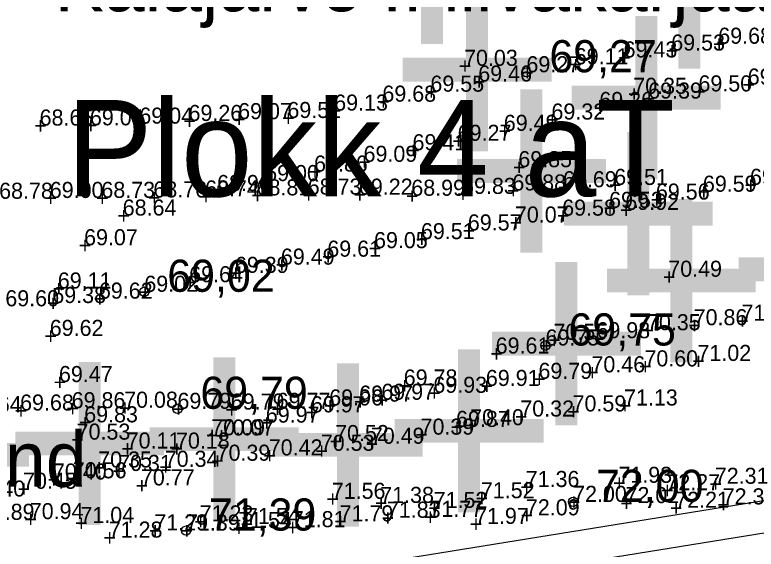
# Model space of a CAD drawing. Extents: x 605258 to 607277, y 6590261 to 6591368.
# Drawn here: x 605385.68 to 605418.02, y 6590830.68 to 6590853.96 of the extents above; entities that cross this region are included whole.
import ezdxf

# ---------------------------------------------------------------- set-up
doc = ezdxf.new("R2010")
doc.units = 0
for name, color, linetype in [('illumineerimisjooned', 7, 'Continuous'), ('KORGUS-EH2000', 7, 'Continuous'), ('MOOTKORG-EH2000', 7, 'Continuous'), ('MOOTMPUNKT', 7, 'Continuous'), ('PIIRASULA', 7, 'Continuous'), ('Plokid', 7, 'Continuous')]:
    doc.layers.add(name, color=color, linetype=linetype)

msp = doc.modelspace()

# ---------------------------------------------------------------- linework, layer by layer
at = {"layer": 'illumineerimisjooned'}
msp.add_lwpolyline([(605339.684, 6590818.676), (605330.399, 6590880.714), (605487.5, 6590861.975), (605501.442, 6590859.529), (605497.305, 6590844.112)], close=True, dxfattribs=at)
at = {"layer": 'KORGUS-EH2000'}
for centre in [(605408, 6590851.459), (605391.333, 6590841.893), (605408.833, 6590839.552), (605392.779, 6590836.792), (605410.037, 6590832.738), (605393.15, 6590831.488)]:
    msp.add_circle(centre, 0.2, dxfattribs=at)
at = {"layer": 'MOOTMPUNKT'}
for p, q in [((605416.368, 6590852.702), (605416.368, 6590852.702)), ((605414.317, 6590852.404), (605414.317, 6590852.404)), ((605412.238, 6590852.105), (605412.238, 6590852.105)), ((605410.108, 6590851.806), (605410.108, 6590851.806)), ((605408, 6590851.459), (605408, 6590851.459)), ((605405.899, 6590851.054), (605405.899, 6590851.054)), ((605417.655, 6590850.921), (605417.655, 6590850.921)), ((605403.812, 6590850.612), (605403.812, 6590850.612)), ((605415.504, 6590850.624), (605415.504, 6590850.624)), ((605401.718, 6590850.177), (605401.718, 6590850.177)), ((605413.313, 6590850.312), (605413.313, 6590850.312)), ((605411.181, 6590849.901), (605411.181, 6590849.901)), ((605399.615, 6590849.789), (605399.615, 6590849.789)), ((605388.959, 6590849.146), (605388.959, 6590849.146)), ((605391.116, 6590849.22), (605391.116, 6590849.22)), ((605393.261, 6590849.336), (605393.261, 6590849.336)), ((605395.426, 6590849.417), (605395.426, 6590849.417)), ((605397.573, 6590849.466), (605397.573, 6590849.466)), ((605409.092, 6590849.398), (605409.092, 6590849.398)), ((605386.765, 6590849.136), (605386.765, 6590849.136)), ((605407.013, 6590848.906), (605407.013, 6590848.906)), ((605405.001, 6590848.472), (605405.001, 6590848.472)), ((605403.032, 6590848.06), (605403.032, 6590848.06)), ((605400.895, 6590847.556), (605400.895, 6590847.556)), ((605398.737, 6590847.132), (605398.737, 6590847.132)), ((605396.605, 6590846.717), (605396.605, 6590846.717)), ((605394.508, 6590846.283), (605394.508, 6590846.283)), ((605407.386, 6590846.306), (605407.386, 6590846.306)), ((605409.595, 6590846.449), (605409.595, 6590846.449)), ((605411.828, 6590846.548), (605411.828, 6590846.548)), ((605415.697, 6590846.253), (605415.697, 6590846.253)), ((605417.751, 6590846.555), (605417.751, 6590846.555)), ((605387.21, 6590845.981), (605387.21, 6590845.981)), ((605389.459, 6590845.985), (605389.459, 6590845.985)), ((605391.727, 6590846.004), (605391.727, 6590846.004)), ((605393.985, 6590846.048), (605393.985, 6590846.048)), ((605396.229, 6590846.095), (605396.229, 6590846.095)), ((605398.462, 6590846.128), (605398.462, 6590846.128)), ((605400.693, 6590846.125), (605400.693, 6590846.125)), ((605402.978, 6590846.077), (605402.978, 6590846.077)), ((605405.195, 6590846.157), (605405.195, 6590846.157)), ((605413.647, 6590845.91), (605413.647, 6590845.91)), ((605411.606, 6590845.549), (605411.606, 6590845.549)), ((605390.39, 6590845.215), (605390.39, 6590845.215)), ((605409.56, 6590845.21), (605409.56, 6590845.21)), ((605407.497, 6590844.911), (605407.497, 6590844.911)), ((605405.445, 6590844.566), (605405.445, 6590844.566)), ((605403.398, 6590844.187), (605403.398, 6590844.187)), ((605388.706, 6590843.92), (605388.706, 6590843.92)), ((605401.353, 6590843.795), (605401.353, 6590843.795)), ((605399.316, 6590843.422), (605399.316, 6590843.422)), ((605397.29, 6590843.075), (605397.29, 6590843.075)), ((605395.284, 6590842.716), (605395.284, 6590842.716)), ((605387.56, 6590842.036), (605387.56, 6590842.036)), ((605393.29, 6590842.309), (605393.29, 6590842.309)), ((605391.333, 6590841.893), (605391.333, 6590841.893)), ((605387.319, 6590841.402), (605387.319, 6590841.402)), ((605389.351, 6590841.594), (605389.351, 6590841.594)), ((605415.294, 6590840.435), (605415.294, 6590840.435)), ((605417.381, 6590840.63), (605417.381, 6590840.63)), ((605413.259, 6590840.218), (605413.259, 6590840.218)), ((605387.208, 6590839.97), (605387.208, 6590839.97)), ((605411.054, 6590839.869), (605411.054, 6590839.869)), ((605408.833, 6590839.552), (605408.833, 6590839.552)), ((605406.658, 6590839.201), (605406.658, 6590839.201)), ((605415.461, 6590838.879), (605415.461, 6590838.879)), ((605413.146, 6590838.642), (605413.146, 6590838.642)), ((605410.836, 6590838.383), (605410.836, 6590838.383)), ((605387.609, 6590837.959), (605387.609, 6590837.959)), ((605408.525, 6590838.098), (605408.525, 6590838.098)), ((605402.648, 6590837.809), (605402.648, 6590837.809)), ((605406.23, 6590837.789), (605406.23, 6590837.789)), ((605401.671, 6590837.187), (605401.671, 6590837.187)), ((605403.941, 6590837.49), (605403.941, 6590837.49)), ((605399.4, 6590836.94), (605399.4, 6590836.94)), ((605400.707, 6590837.105), (605400.707, 6590837.105)), ((605385.915, 6590836.719), (605385.915, 6590836.719)), ((605388.165, 6590836.819), (605388.165, 6590836.819)), ((605390.452, 6590836.84), (605390.452, 6590836.84)), ((605392.779, 6590836.792), (605392.779, 6590836.792)), ((605395.103, 6590836.76), (605395.103, 6590836.76)), ((605397.104, 6590836.791), (605397.104, 6590836.791)), ((605398.601, 6590836.639), (605398.601, 6590836.639)), ((605410.012, 6590836.678), (605410.012, 6590836.678)), ((605407.733, 6590836.457), (605407.733, 6590836.457)), ((605388.711, 6590836.204), (605388.711, 6590836.204)), ((605396.632, 6590836.191), (605396.632, 6590836.191)), ((605405.547, 6590836.078), (605405.547, 6590836.078)), ((605394.658, 6590835.63), (605394.658, 6590835.63)), ((605403.381, 6590835.667), (605403.381, 6590835.667)), ((605401.214, 6590835.271), (605401.214, 6590835.271)), ((605390.563, 6590835.062), (605390.563, 6590835.062)), ((605392.715, 6590835.059), (605392.715, 6590835.059)), ((605399.028, 6590834.964), (605399.028, 6590834.964)), ((605396.761, 6590834.763), (605396.761, 6590834.763)), ((605394.485, 6590834.531), (605394.485, 6590834.531)), ((605389.321, 6590834.236), (605389.321, 6590834.236)), ((605390.189, 6590834.084), (605390.189, 6590834.084)), ((605392.224, 6590834.265), (605392.224, 6590834.265)), ((605387.346, 6590833.711), (605387.346, 6590833.711)), ((605388.213, 6590833.765), (605388.213, 6590833.765)), ((605386.042, 6590833.309), (605386.042, 6590833.309)), ((605391.183, 6590833.455), (605391.183, 6590833.455)), ((605407.969, 6590833.386), (605407.969, 6590833.386)), ((605412.012, 6590833.568), (605412.012, 6590833.568)), ((605416.215, 6590833.525), (605416.215, 6590833.525)), ((605414.104, 6590833.245), (605414.104, 6590833.245)), ((605399.509, 6590832.87), (605399.509, 6590832.87)), ((605401.623, 6590832.692), (605401.623, 6590832.692)), ((605406.014, 6590832.896), (605406.014, 6590832.896)), ((605410.037, 6590832.738), (605410.037, 6590832.738)), ((605412.321, 6590832.684), (605412.321, 6590832.684)), ((605403.954, 6590832.474), (605403.954, 6590832.474)), ((605414.49, 6590832.48), (605414.49, 6590832.48)), ((605416.56, 6590832.628), (605416.56, 6590832.628)), ((605401.912, 6590832.046), (605401.912, 6590832.046)), ((605403.767, 6590832.085), (605403.767, 6590832.085)), ((605407.977, 6590832.151), (605407.977, 6590832.151)), ((605386.336, 6590831.986), (605386.336, 6590831.986)), ((605388.546, 6590831.818), (605388.546, 6590831.818)), ((605393.748, 6590831.886), (605393.748, 6590831.886)), ((605395.766, 6590831.772), (605395.766, 6590831.772)), ((605399.852, 6590831.888), (605399.852, 6590831.888)), ((605405.758, 6590831.777), (605405.758, 6590831.777)), ((605391.769, 6590831.495), (605391.769, 6590831.495)), ((605393.15, 6590831.488), (605393.15, 6590831.488)), ((605395.422, 6590831.594), (605395.422, 6590831.594)), ((605397.765, 6590831.635), (605397.765, 6590831.635)), ((605389.782, 6590831.181), (605389.782, 6590831.181))]:
    msp.add_line(p, q, dxfattribs=at)
at = {"layer": 'Plokid'}
msp.add_lwpolyline([(605340.859, 6590820.284), (605332.055, 6590879.107), (605487.294, 6590860.609), (605499.695, 6590858.419), (605496.187, 6590845.35)], close=True, dxfattribs=at)

# ---------------------------------------------------------------- texts
at = {"layer": 'illumineerimisjooned'}
msp.add_text('Kalajärve II liivakarjäär', height=2.4, dxfattribs=at).set_placement((605387.427, 6590854.116))
at = {"layer": 'KORGUS-EH2000'}
for s, p in [('69,27', (605409, 6590851.459)), ('69,02', (605392.333, 6590841.893)), ('69,75', (605409.833, 6590839.552)), ('69,79', (605393.779, 6590836.792)), ('72,00', (605411.037, 6590832.738)), ('71,39', (605394.15, 6590831.488))]:
    msp.add_text(s, height=1.4, dxfattribs=at).set_placement(p)
at = {"layer": 'MOOTKORG-EH2000'}
for s, p in [('69.68', (605416.368, 6590852.702)), ('69.53', (605414.317, 6590852.404)), ('69.43', (605412.238, 6590852.105)), ('70.03', (605405.28, 6590851.739)), ('69.11', (605410.108, 6590851.806)), ('69.27', (605408, 6590851.459)), ('69.46', (605405.899, 6590851.054)), ('69.55', (605417.655, 6590850.921)), ('69.55', (605403.812, 6590850.612)), ('70.35', (605412.659, 6590850.519)), ('69.50', (605415.504, 6590850.624)), ('69.68', (605401.718, 6590850.177)), ('69.39', (605413.313, 6590850.312)), ('69.13', (605399.615, 6590849.789)), ('69.26', (605411.181, 6590849.901)), ('69.07', (605395.426, 6590849.417)), ('69.51', (605397.573, 6590849.466)), ('68.65', (605386.765, 6590849.136)), ('69.04', (605388.959, 6590849.146)), ('69.04', (605391.116, 6590849.22)), ('69.26', (605393.261, 6590849.336)), ('69.32', (605409.092, 6590849.398)), ('69.49', (605407.013, 6590848.906)), ('69.27', (605405.001, 6590848.472)), ('69.41', (605403.032, 6590848.06)), ('69.09', (605400.895, 6590847.556)), ('69.85', (605407.647, 6590847.323)), ('68.86', (605398.737, 6590847.132)), ('69.00', (605396.605, 6590846.717)), ('69.51', (605411.828, 6590846.548)), ('69.60', (605417.751, 6590846.555)), ('68.96', (605394.508, 6590846.283)), ('69.88', (605407.386, 6590846.306)), ('69.69', (605409.595, 6590846.449)), ('69.59', (605415.697, 6590846.253)), ('68.78', (605385, 6590845.946)), ('69.00', (605387.21, 6590845.981)), ('68.73', (605389.459, 6590845.985)), ('68.76', (605391.727, 6590846.004)), ('68.74', (605393.985, 6590846.048)), ('68.81', (605396.229, 6590846.095)), ('68.73', (605398.462, 6590846.128)), ('69.22', (605400.693, 6590846.125)), ('68.99', (605402.978, 6590846.077)), ('69.83', (605405.195, 6590846.157)), ('69.56', (605413.647, 6590845.91)), ('69.53', (605411.606, 6590845.549)), ('68.64', (605390.39, 6590845.215)), ('69.58', (605409.56, 6590845.21)), ('69.92', (605412.313, 6590845.462)), ('70.07', (605407.497, 6590844.911)), ('69.57', (605405.445, 6590844.566)), ('69.07', (605388.706, 6590843.92)), ('69.51', (605403.398, 6590844.187)), ('69.05', (605401.353, 6590843.795)), ('69.61', (605399.316, 6590843.422)), ('69.49', (605397.29, 6590843.075)), ('69.39', (605395.284, 6590842.716)), ('69.64', (605393.29, 6590842.309)), ('70.49', (605414.187, 6590842.548)), ('69.11', (605387.56, 6590842.036)), ('69.02', (605391.333, 6590841.893)), ('69.38', (605387.319, 6590841.402)), ('69.62', (605389.351, 6590841.594)), ('69.60', (605385.27, 6590841.26)), ('70.86', (605415.294, 6590840.435)), ('71.13', (605417.381, 6590840.63)), ('70.35', (605413.259, 6590840.218)), ('69.62', (605387.208, 6590839.97)), ('70.55', (605409.179, 6590839.797)), ('69.98', (605411.054, 6590839.869)), ('69.75', (605408.833, 6590839.552)), ('69.61', (605406.658, 6590839.201)), ('71.02', (605415.461, 6590838.879)), ('70.60', (605413.146, 6590838.642)), ('69.79', (605408.525, 6590838.098)), ('70.46', (605410.836, 6590838.383)), ('69.47', (605387.609, 6590837.959)), ('69.78', (605402.648, 6590837.809)), ('69.91', (605406.23, 6590837.789)), ('69.93', (605403.941, 6590837.49)), ('69.97', (605401.671, 6590837.187)), ('69.86', (605388.165, 6590836.819)), ('70.08', (605390.452, 6590836.84)), ('69.96', (605399.4, 6590836.94)), ('69.97', (605400.707, 6590837.105)), ('71.13', (605412.258, 6590836.937)), ('69.64', (605383.639, 6590836.647)), ('69.68', (605385.915, 6590836.719)), ('69.79', (605392.779, 6590836.792)), ('69.79', (605395.103, 6590836.76)), ('69.77', (605397.104, 6590836.791)), ('69.97', (605398.601, 6590836.639)), ('70.59', (605410.012, 6590836.678)), ('69.83', (605388.711, 6590836.204)), ('69.97', (605396.632, 6590836.191)), ('70.32', (605407.733, 6590836.457)), ('69.87', (605404.929, 6590836.003)), ('70.40', (605405.547, 6590836.078)), ('70.09', (605394.253, 6590835.641)), ('70.07', (605394.658, 6590835.63)), ('70.39', (605403.381, 6590835.667)), ('70.53', (605388.38, 6590835.45)), ('70.52', (605399.654, 6590835.387)), ('70.49', (605401.214, 6590835.271)), ('70.11', (605390.563, 6590835.062)), ('70.18', (605392.715, 6590835.059)), ('70.53', (605399.028, 6590834.964)), ('70.39', (605394.485, 6590834.531)), ('70.42', (605396.761, 6590834.763)), ('70.35', (605389.321, 6590834.236)), ('70.34', (605392.224, 6590834.265)), ('70.31', (605390.189, 6590834.084)), ('70.40', (605387.346, 6590833.711)), ('70.56', (605388.213, 6590833.765)), ('71.93', (605412.012, 6590833.568)), ('70.45', (605386.042, 6590833.309)), ('70.77', (605391.183, 6590833.455)), ('71.36', (605407.969, 6590833.386)), ('72.27', (605414.104, 6590833.245)), ('72.31', (605416.215, 6590833.525)), ('70.40', (605383.795, 6590832.97)), ('71.56', (605399.509, 6590832.87)), ('71.38', (605401.623, 6590832.692)), ('71.52', (605406.014, 6590832.896)), ('72.00', (605410.037, 6590832.738)), ('72.02', (605412.321, 6590832.684)), ('72.32', (605416.56, 6590832.628)), ('71.52', (605403.954, 6590832.474)), ('72.21', (605414.49, 6590832.48)), ('70.89', (605384.201, 6590831.955)), ('70.94', (605386.336, 6590831.986)), ('71.83', (605401.912, 6590832.046)), ('71.77', (605403.767, 6590832.085)), ('72.09', (605407.977, 6590832.151)), ('71.04', (605388.546, 6590831.818)), ('71.23', (605393.748, 6590831.886)), ('71.54', (605395.766, 6590831.772)), ('71.81', (605397.765, 6590831.635)), ('71.79', (605399.852, 6590831.888)), ('71.97', (605405.758, 6590831.777)), ('71.29', (605391.769, 6590831.495)), ('71.39', (605393.15, 6590831.488)), ('71.54', (605395.422, 6590831.594)), ('71.28', (605389.782, 6590831.181))]:
    msp.add_text(s, height=0.7, dxfattribs=at).set_placement(p)
at = {"layer": 'MOOTMPUNKT'}
for height, p in [(10, (605399.974, 6590851.416)), (10, (605411.211, 6590850.344)), (10, (605401.947, 6590846.739)), (10, (605409.326, 6590845.519)), (0.7, (605416.135, 6590852.352)), (0.7, (605414.084, 6590852.054)), (0.7, (605412.005, 6590851.755)), (0.7, (605405.047, 6590851.389)), (0.7, (605409.875, 6590851.456)), (0.7, (605407.767, 6590851.109)), (0.7, (605405.666, 6590850.704)), (0.7, (605417.422, 6590850.571)), (0.7, (605403.579, 6590850.262)), (0.7, (605415.271, 6590850.274)), (10, (605404.314, 6590842.323)), (0.7, (605412.426, 6590850.169)), (0.7, (605413.08, 6590849.962)), (0.7, (605401.485, 6590849.827)), (0.7, (605410.948, 6590849.551)), (0.7, (605399.382, 6590849.439)), (0.7, (605393.028, 6590848.986)), (0.7, (605395.193, 6590849.067)), (0.7, (605397.34, 6590849.116)), (0.7, (605408.859, 6590849.048)), (0.7, (605386.532, 6590848.786)), (0.7, (605388.726, 6590848.796)), (0.7, (605390.883, 6590848.87)), (0.7, (605406.78, 6590848.556)), (10, (605408.98, 6590840.462)), (0.7, (605404.768, 6590848.122)), (0.7, (605402.799, 6590847.71)), (0.7, (605400.662, 6590847.206)), (0.7, (605407.414, 6590846.973)), (0.7, (605398.504, 6590846.782)), (0.7, (605396.372, 6590846.367)), (0.7, (605409.362, 6590846.099)), (0.7, (605411.595, 6590846.198)), (0.7, (605417.518, 6590846.205)), (0.7, (605391.494, 6590845.654)), (0.7, (605393.752, 6590845.698)), (0.7, (605394.275, 6590845.933)), (0.7, (605395.996, 6590845.745)), (0.7, (605398.229, 6590845.778)), (0.7, (605400.46, 6590845.775)), (0.7, (605402.745, 6590845.727)), (0.7, (605404.962, 6590845.807)), (0.7, (605407.153, 6590845.956)), (0.7, (605415.464, 6590845.903)), (10, (605416.609, 6590838.037)), (0.7, (605386.977, 6590845.631)), (0.7, (605389.226, 6590845.635)), (10, (605410.854, 6590837.548)), (0.7, (605413.414, 6590845.56)), (0.7, (605411.373, 6590845.199)), (0.7, (605412.08, 6590845.112)), (0.7, (605390.157, 6590844.865)), (0.7, (605409.327, 6590844.86)), (0.7, (605407.264, 6590844.561)), (0.7, (605405.212, 6590844.216)), (0.7, (605403.165, 6590843.837)), (0.7, (605388.473, 6590843.57)), (0.7, (605401.12, 6590843.445)), (0.7, (605399.083, 6590843.072)), (0.7, (605397.057, 6590842.725)), (10, (605405.846, 6590834.797)), (0.7, (605395.051, 6590842.366)), (0.7, (605413.954, 6590842.198)), (0.7, (605393.057, 6590841.959)), (0.7, (605387.327, 6590841.686)), (0.7, (605391.1, 6590841.543)), (0.7, (605389.118, 6590841.244)), (0.7, (605387.086, 6590841.052)), (0.7, (605417.148, 6590840.28)), (0.7, (605413.026, 6590839.868)), (0.7, (605415.061, 6590840.085)), (0.7, (605386.975, 6590839.62)), (0.7, (605410.821, 6590839.519)), (0.7, (605408.6, 6590839.202)), (0.7, (605408.946, 6590839.447)), (10, (605401.596, 6590831.003)), (0.7, (605406.425, 6590838.851)), (10, (605385.047, 6590830.45)), (10, (605390.92, 6590830.641)), (0.7, (605412.913, 6590838.292)), (0.7, (605415.228, 6590838.529)), (10, (605396.321, 6590830.387)), (0.7, (605410.603, 6590838.033)), (10, (605379.154, 6590829.957)), (0.7, (605387.376, 6590837.609)), (0.7, (605408.292, 6590837.748)), (0.7, (605402.415, 6590837.459)), (0.7, (605405.997, 6590837.439)), (0.7, (605403.708, 6590837.14)), (0.7, (605400.474, 6590836.755)), (0.7, (605401.438, 6590836.837)), (0.7, (605385.682, 6590836.369)), (0.7, (605387.932, 6590836.469)), (0.7, (605390.219, 6590836.49)), (0.7, (605392.546, 6590836.442)), (0.7, (605394.87, 6590836.41)), (0.7, (605396.871, 6590836.441)), (0.7, (605398.368, 6590836.289)), (0.7, (605399.167, 6590836.59)), (0.7, (605409.779, 6590836.328)), (0.7, (605412.025, 6590836.587)), (0.7, (605407.5, 6590836.107)), (0.7, (605388.478, 6590835.854)), (0.7, (605396.399, 6590835.841)), (0.7, (605404.696, 6590835.653)), (0.7, (605405.314, 6590835.728)), (0.7, (605403.148, 6590835.317)), (0.7, (605388.147, 6590835.1)), (0.7, (605394.02, 6590835.291)), (0.7, (605394.425, 6590835.28)), (0.7, (605399.421, 6590835.037)), (0.7, (605390.33, 6590834.712)), (0.7, (605392.482, 6590834.709)), (0.7, (605400.981, 6590834.921)), (0.7, (605396.528, 6590834.413)), (0.7, (605398.795, 6590834.614)), (0.7, (605394.252, 6590834.181)), (0.7, (605389.088, 6590833.886)), (0.7, (605389.956, 6590833.734)), (0.7, (605391.991, 6590833.915)), (0.7, (605387.113, 6590833.361)), (0.7, (605387.98, 6590833.415)), (0.7, (605390.95, 6590833.105)), (0.7, (605407.736, 6590833.036)), (0.7, (605411.779, 6590833.218)), (0.7, (605415.982, 6590833.175)), (0.7, (605385.809, 6590832.959)), (0.7, (605413.871, 6590832.895)), (0.7, (605399.276, 6590832.52)), (0.7, (605405.781, 6590832.546)), (0.7, (605401.39, 6590832.342)), (0.7, (605403.721, 6590832.124)), (0.7, (605409.804, 6590832.388)), (0.7, (605412.088, 6590832.334)), (0.7, (605414.257, 6590832.13)), (0.7, (605416.327, 6590832.278)), (0.7, (605407.744, 6590831.801)), (0.7, (605386.103, 6590831.636)), (0.7, (605388.313, 6590831.468)), (0.7, (605393.515, 6590831.536)), (0.7, (605395.533, 6590831.422)), (0.7, (605399.619, 6590831.538)), (0.7, (605401.679, 6590831.696)), (0.7, (605403.534, 6590831.735)), (0.7, (605405.525, 6590831.427)), (0.7, (605391.536, 6590831.145)), (0.7, (605392.917, 6590831.138)), (0.7, (605395.189, 6590831.244)), (0.7, (605397.532, 6590831.285)), (0.7, (605389.549, 6590830.831))]:
    msp.add_text('+', height=height, dxfattribs=at).set_placement(p)
at = {"layer": 'PIIRASULA'}
msp.add_text('Lääne-Viru maakond', height=2.4, dxfattribs=at).set_placement((605359.024, 6590833.395))
at = {"layer": 'Plokid'}
msp.add_text('Plokk 4 aT', height=4.2, dxfattribs=at).set_placement((605387.94, 6590846.048))

doc.saveas('drawing.dxf')
